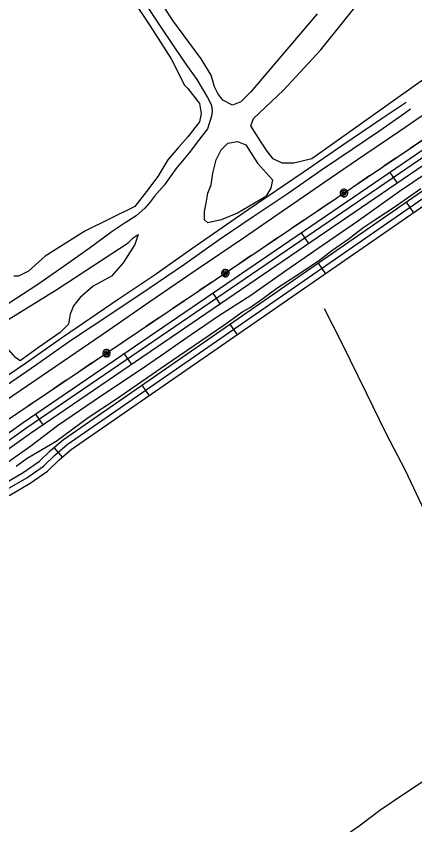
# Model space of a CAD drawing. Extents: x 3355724 to 3393621, y 594744 to 620174.
# Drawn here: x 3389118 to 3390048, y 616260 to 618146 of the extents above; entities that cross this region are included whole.
import ezdxf

# ---------------------------------------------------------------- set-up
doc = ezdxf.new("R2010")
doc.units = 0
for name, color, linetype in [('V-RAIL-TRAK', 7, 'Continuous'), ('V-ROAD-CNTR', 7, 'Continuous'), ('V-SITE-VEGE', 7, 'Continuous'), ('V-TOPO-SHOR', 7, 'Continuous'), ('V-UTIL-LINE', 7, 'Continuous')]:
    doc.layers.add(name, color=color, linetype=linetype)

msp = doc.modelspace()

# ---------------------------------------------------------------- linework, layer by layer
at = {"layer": 'V-RAIL-TRAK'}
for points in [[(3388723.6, 617055.6), (3388802.4, 617109), (3388887.7, 617165.3), (3388976.6, 617226.6), (3389059.5, 617282.6), (3389140, 617336.9), (3389226.6, 617397.1), (3389356.7, 617485.9), (3389440.3, 617541.9), (3389528.5, 617604), (3389659.6, 617695.2), (3389787.6, 617781.8), (3389880.2, 617845.8), (3389969.9, 617906.1), (3390027.6, 617945.6)], [(3389011.8, 617194.3), (3389127.5, 617272.9), (3389228.2, 617341.7), (3389333.7, 617413.8), (3389430.4, 617480.5), (3389535.9, 617552.6), (3389648.9, 617629.3), (3389738.6, 617691.2), (3389851.1, 617768.4), (3389931.9, 617823.2), (3390013, 617878.1), (3390102.4, 617939.7)], [(3388735.1, 617038.3), (3388779.5, 617067.5), (3388854.7, 617121), (3388914.5, 617160.8), (3388990.1, 617213.5), (3389070.3, 617268.7), (3389165.8, 617333.5), (3389245.5, 617389.4), (3389346.2, 617456.7), (3389428.6, 617511.9), (3389511, 617567.3), (3389591.5, 617625.4), (3389671.5, 617678.6), (3389750.2, 617731.9), (3389830.7, 617787.6), (3389871.3, 617815), (3389966.8, 617879.6), (3390026.1, 617921.5), (3390038.1, 617929.6)]]:
    msp.add_lwpolyline(points, dxfattribs=at)
at = {"layer": 'V-ROAD-CNTR'}
for p, q in [((3389989.8, 617781.4), (3390006.7, 617756.6)), ((3390027.9, 617712.3), (3390045, 617687.6)), ((3389783.3, 617640.5), (3389800.2, 617615.7)), ((3389822.4, 617570), (3389839.5, 617545.3)), ((3389576.8, 617499.6), (3389593.7, 617474.8)), ((3389616.8, 617427.7), (3389633.9, 617403)), ((3389370.2, 617358.8), (3389387.1, 617334)), ((3389411.3, 617285.4), (3389428.4, 617260.7)), ((3389163.7, 617217.9), (3389180.6, 617193.1)), ((3389206.2, 617140.1), (3389225.5, 617117.2))]:
    msp.add_line(p, q, dxfattribs=at)
for points in [[(3388341.1, 616571.8), (3388973.6, 617005.3), (3389000.2, 617020.9), (3389063.1, 617045.8), (3389091.2, 617056.2), (3389135, 617082), (3389172.7, 617107.9), (3389198.2, 617133.3), (3389228.7, 617159), (3390650.6, 618143.4)], [(3388341.2, 616553.7), (3388981.7, 616992.6), (3389006.8, 617007.4), (3389068.5, 617031.8), (3389097.6, 617042.6), (3389143.1, 617069.3), (3389182.3, 617096.3), (3389208.3, 617122.3), (3389237.8, 617147.1), (3390660.4, 618131.9)], [(3388355.9, 616545.6), (3388989.7, 616979.9), (3389013.4, 616993.9), (3389073.8, 617017.8), (3389104.1, 617028.9), (3389151.2, 617056.7), (3389191.9, 617084.7), (3389218.4, 617111.2), (3389246.9, 617135.1), (3390586, 618062.2)], [(3388295.5, 616632.4), (3388358.9, 616663.8), (3388940.4, 617059.8), (3389134.8, 617198.2), (3390315.1, 618003.2)], [(3390323.5, 617990.8), (3389143.4, 617185.9), (3388949, 617047.5), (3388366.5, 616650.8), (3388302.1, 616619)], [(3388318, 616610.1), (3388374.1, 616637.8), (3388957.6, 617035.2), (3389152, 617173.6), (3390332, 617978.4)]]:
    msp.add_lwpolyline(points, dxfattribs=at)
at = {"layer": 'V-SITE-VEGE'}
for p, q in [((3389484, 618135.7), (3389348.7, 618348.8)), ((3389828.8, 618067.5), (3390023.5, 618311)), ((3389398.9, 618170.6), (3389429.9, 618124.1)), ((3389820.5, 618151.2), (3389665.8, 617969.3)), ((3389429.9, 618124.1), (3389480.1, 618046.7)), ((3389549.8, 618046.7), (3389484, 618135.7)), ((3389741.9, 617973.6), (3389828.8, 618067.5)), ((3389480.1, 618046.7), (3389511.1, 617984.8)), ((3389573, 618008), (3389549.8, 618046.7)), ((3389580.7, 617980.9), (3389573, 618008)), ((3390068.7, 617997.9), (3389807.9, 617813.5)), ((3389511.1, 617984.8), (3389518.8, 617977.1)), ((3389518.8, 617977.1), (3389545.9, 617942.2)), ((3389588.5, 617965.5), (3389580.7, 617980.9)), ((3389665.8, 617969.3), (3389642.6, 617946.1)), ((3389672.3, 617907.5), (3389741.9, 617973.6)), ((3389600.1, 617950), (3389588.5, 617965.5)), ((3389623.3, 617938.4), (3389600.1, 617950)), ((3389545.9, 617942.2), (3389549.8, 617919)), ((3389642.6, 617946.1), (3389623.3, 617938.4)), ((3389549.8, 617919), (3389545.9, 617899.7)), ((3389545.9, 617899.7), (3389518.8, 617864.8)), ((3389665.4, 617890.1), (3389672.3, 617907.5)), ((3389679.3, 617869.2), (3389665.4, 617890.1)), ((3389518.8, 617864.8), (3389495.6, 617837.8)), ((3389689.7, 617851.8), (3389679.3, 617869.2)), ((3389495.6, 617837.8), (3389472.4, 617810.7)), ((3389703.6, 617830.9), (3389689.7, 617851.8)), ((3389717.5, 617813.5), (3389703.6, 617830.9)), ((3389472.4, 617810.7), (3389449.2, 617772)), ((3389738.4, 617803.1), (3389717.5, 617813.5)), ((3389766.2, 617803.1), (3389738.4, 617803.1)), ((3389807.9, 617813.5), (3389766.2, 617803.1)), ((3389449.2, 617772), (3389422.1, 617737.1)), ((3389422.1, 617737.1), (3389395.1, 617702.3)), ((3389395.1, 617702.3), (3389279, 617644.3)), ((3389279, 617644.3), (3389186.2, 617586.2)), ((3389186.2, 617586.2), (3389147.5, 617551.4)), ((3389124.3, 617539.8), (3389112.7, 617539.8)), ((3389147.5, 617551.4), (3389124.3, 617539.8))]:
    msp.add_line(p, q, dxfattribs=at)
for points in [[(3389681.3, 617802.9), (3389716.1, 617764.2), (3389712.2, 617744.9), (3389700.6, 617725.5), (3389634.9, 617686.8), (3389596.2, 617671.3), (3389565.2, 617663.6), (3389557.5, 617671.3), (3389557.5, 617690.7), (3389561.4, 617710), (3389565.2, 617733.3), (3389573, 617752.6), (3389576.8, 617779.7), (3389584.6, 617810.7), (3389596.2, 617833.9), (3389611.7, 617849.4), (3389634.9, 617853.2), (3389654.2, 617845.5)], [(3389213.3, 617508.8), (3389379.6, 617617.2), (3389391.2, 617628.8), (3389402.8, 617636.5), (3389395.1, 617613.3), (3389368, 617570.7), (3389340.9, 617539.8), (3389298.4, 617516.5), (3389267.4, 617489.5), (3389251.9, 617470.1), (3389244.2, 617450.7), (3389240.3, 617427.5), (3389221, 617408.2), (3389170.7, 617373.4), (3389128.2, 617342.4), (3389116.6, 617350.1), (3389089.5, 617381.1), (3389077.9, 617396.6), (3389070.1, 617412.1), (3389074, 617427.5), (3389101.1, 617439.1)]]:
    msp.add_lwpolyline(points, close=True, dxfattribs=at)
at = {"layer": 'V-TOPO-SHOR'}
for points in [[(3389420.5, 618172.9), (3389449.9, 618129.4), (3389489.3, 618070.2), (3389514.5, 618034), (3389539.7, 617997.9), (3389564.9, 617955.8), (3389573.8, 617938.6), (3389575.8, 617924), (3389574.1, 617912.5), (3389564.7, 617883.1), (3389546.2, 617858.9), (3389522.1, 617827.1), (3389491.1, 617789.6), (3389464.5, 617752.8), (3389441.1, 617726.3), (3389429.7, 617710.8), (3389418.9, 617698.3), (3389398.5, 617680.4), (3389372.8, 617663.9), (3389342.6, 617644.1), (3389289.1, 617603.7), (3389220.2, 617555.9), (3389168.8, 617520.4), (3389099.5, 617475.3)], [(3389099.7, 617107), (3389152.9, 617143.6), (3389214.7, 617191.6), (3389317.1, 617261.2), (3389407.6, 617321.2), (3389454.9, 617354), (3389526.4, 617403.2), (3389590, 617447.2), (3389666, 617495.3), (3389749.8, 617554.5), (3389823.1, 617604.5), (3389914.7, 617667.5), (3390012.6, 617737.8), (3390136.6, 617821.4)], [(3389788.5, 617552), (3389826.5, 617577.5), (3389854.7, 617599.6), (3389892.7, 617625.6), (3389926.9, 617652.3), (3389959.3, 617674.1), (3389999.6, 617700.8), (3390062.5, 617744.3)], [(3389118.2, 617096.7), (3389143.9, 617115), (3389211.4, 617155.2), (3389286.5, 617210.1), (3389352.8, 617253.7), (3389466, 617332), (3389603.1, 617425.2), (3389647, 617457.2), (3389664.1, 617466.4), (3389693.5, 617487.8), (3389726.7, 617511.4), (3389788.5, 617552)], [(3390297.8, 616519.7), (3390228.7, 616648), (3390158.6, 616800.3), (3390090.1, 616951.1), (3390026.2, 617086.2), (3389981.6, 617172.8), (3389935.5, 617266.8), (3389877.8, 617384), (3389837.8, 617463.1)], [(3389375.6, 615884.6), (3389422.1, 615918.2), (3389487.3, 615964), (3389573.6, 616025.4), (3389650.4, 616074.4), (3389691.7, 616105.3), (3389758, 616150), (3389796.3, 616174.1), (3389823.9, 616193.5), (3389875.6, 616228.3), (3389918.5, 616257.7), (3389966.8, 616294.7), (3390021.9, 616332.1), (3390079.3, 616369.6)]]:
    msp.add_lwpolyline(points, dxfattribs=at)
at = {"layer": 'V-UTIL-LINE'}
for points in [[(3390862.5, 618393.4), (3386415.7, 615396.7), (3387373.6, 614856.8), (3390174.5, 613140.8)], [(3390066.4, 617856.8), (3390038.2, 617837.8)], [(3390005, 617815.5), (3389976.8, 617796.5)], [(3389943.6, 617774.1), (3389915.4, 617755.1)], [(3389883.1, 617733.3), (3389885.8, 617732.3), (3389885.2, 617734.5), (3389882.6, 617735.5), (3389880.4, 617733.6), (3389882.2, 617730.7), (3389886.7, 617729.7), (3389889, 617733.3), (3389887.4, 617737.9), (3389883, 617739), (3389878.8, 617737.4), (3389877.5, 617732.7), (3389880.3, 617728), (3389888.1, 617725.9), (3389890.6, 617728.3), (3389891.9, 617731.6), (3389891.9, 617735.1), (3389890.6, 617738.3), (3389888.1, 617740.8), (3389884.8, 617742.1), (3389881.3, 617742.1), (3389878.1, 617740.8), (3389875.6, 617738.3), (3389874.3, 617735), (3389874.3, 617731.5), (3389875.6, 617728.3), (3389878.1, 617725.8), (3389881.4, 617724.5), (3389884.9, 617724.5), (3389888.1, 617725.9)], [(3389850.8, 617711.5), (3389822.6, 617692.5)], [(3389789.4, 617670.2), (3389761.2, 617651.2)], [(3389728, 617628.8), (3389699.8, 617609.8)], [(3389666.7, 617587.5), (3389638.5, 617568.5)], [(3389606.1, 617546.7), (3389608.8, 617545.6), (3389608.2, 617547.9), (3389605.7, 617548.8), (3389603.4, 617546.9), (3389605.2, 617544), (3389609.8, 617543), (3389612, 617546.6), (3389610.4, 617551.3), (3389606, 617552.4), (3389601.8, 617550.7), (3389600.5, 617546.1), (3389603.3, 617541.4), (3389611.1, 617539.2), (3389613.6, 617541.7), (3389614.9, 617544.9), (3389614.9, 617548.5), (3389613.6, 617551.7), (3389611.1, 617554.2), (3389607.8, 617555.5), (3389604.3, 617555.5), (3389601.1, 617554.1), (3389598.6, 617551.6), (3389597.3, 617548.4), (3389597.3, 617544.9), (3389598.6, 617541.6), (3389601.1, 617539.2), (3389604.4, 617537.8), (3389607.9, 617537.8), (3389611.1, 617539.2)], [(3389573.8, 617524.9), (3389545.6, 617505.9)], [(3389512.4, 617483.5), (3389484.2, 617464.5)], [(3389451, 617442.2), (3389422.8, 617423.2)], [(3389389.7, 617400.8), (3389361.5, 617381.8)], [(3389329.1, 617360), (3389331.8, 617359), (3389331.3, 617361.2), (3389328.7, 617362.2), (3389326.5, 617360.3), (3389328.2, 617357.4), (3389332.8, 617356.3), (3389335, 617360), (3389333.5, 617364.6), (3389329, 617365.7), (3389324.9, 617364.1), (3389323.5, 617359.4), (3389326.3, 617354.7), (3389334.2, 617352.5), (3389336.6, 617355), (3389338, 617358.3), (3389338, 617361.8), (3389336.6, 617365), (3389334.1, 617367.5), (3389330.9, 617368.8), (3389327.3, 617368.8), (3389324.1, 617367.5), (3389321.6, 617365), (3389320.3, 617361.7), (3389320.3, 617358.2), (3389321.7, 617355), (3389324.2, 617352.5), (3389327.4, 617351.2), (3389330.9, 617351.2), (3389334.2, 617352.5)], [(3389296.8, 617338.2), (3389268.6, 617319.2)], [(3389235.4, 617296.9), (3389207.2, 617277.9)], [(3389174.1, 617255.5), (3389145.9, 617236.5)]]:
    msp.add_lwpolyline(points, dxfattribs=at)

doc.saveas('drawing.dxf')
